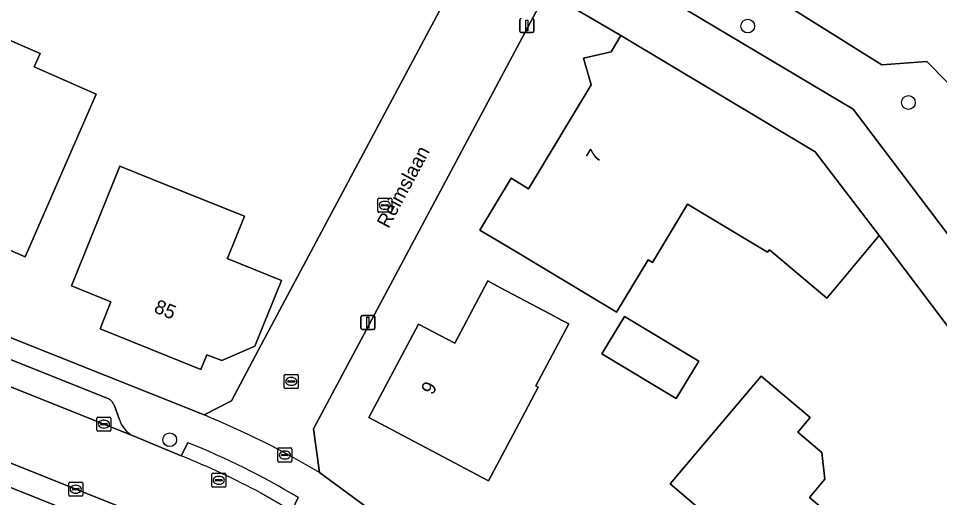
# Model space of a CAD drawing. Extents: x 157767 to 159172, y 387839 to 389425.
# Drawn here: x 158418.2 to 158483.7, y 388896.1 to 388930.2 of the extents above; entities that cross this region are included whole.
import ezdxf

# ---------------------------------------------------------------- set-up
doc = ezdxf.new("R2010")
doc.units = 0
for name, color, linetype in [('IMGEO_Boom', 7, 'Continuous'), ('IMGEO_Brandkraan', 7, 'Continuous'), ('IMGEO_Erf', 7, 'Continuous'), ('IMGEO_Groenvoorziening', 7, 'Continuous'), ('IMGEO_Kolk', 7, 'Continuous'), ('IMGEO_Lichtmast', 7, 'Continuous'), ('IMGEO_Muur', 7, 'Continuous'), ('IMGEO_Openbare_ruimte_label', 7, 'Continuous'), ('IMGEO_Pand', 7, 'Continuous'), ('IMGEO_Pand_nummerreeks', 7, 'Continuous'), ('IMGEO_Parkeervlak_open', 7, 'Continuous'), ('IMGEO_Rijbaan_lokaal_open', 7, 'Continuous'), ('IMGEO_Rioolput', 7, 'Continuous'), ('IMGEO_Voetpad_open', 7, 'Continuous')]:
    doc.layers.add(name, color=color, linetype=linetype)

msp = doc.modelspace()

# ---------------------------------------------------------------- linework, layer by layer
at = {"layer": 'IMGEO_Boom'}
for centre in [(158470.091, 388929.631), (158481.514, 388924.19), (158428.972, 388900.176)]:
    msp.add_circle(centre, 0.489, dxfattribs=at)
at = {"layer": 'IMGEO_Brandkraan'}
for p, q in [((158436.661, 388898.664), (158436.661, 388899.516)), ((158436.736, 388899.59), (158437.588, 388899.59)), ((158436.92, 388899.084), (158436.92, 388899.096)), ((158437.358, 388899.047), (158436.96, 388899.047)), ((158436.963, 388899.133), (158437.361, 388899.133)), ((158437.149, 388899.37), (158437.174, 388899.37)), ((158437.404, 388899.096), (158437.404, 388899.084)), ((158437.662, 388899.516), (158437.662, 388898.664)), ((158437.588, 388898.59), (158436.736, 388898.59)), ((158437.172, 388898.81), (158437.147, 388898.81))]:
    msp.add_line(p, q, dxfattribs=at)
for points in [[(158436.661, 388898.664), (158436.661, 388899.516)], [(158436.736, 388899.59), (158437.588, 388899.59)], [(158437.662, 388899.516), (158437.662, 388898.664)], [(158437.588, 388898.59), (158436.736, 388898.59)]]:
    msp.add_lwpolyline(points, dxfattribs=at)
for centre, radius, start, end in [((158436.738, 388899.514), 0.0765, 91.55205, 178.44795), ((158436.738, 388899.514), 0.0765, 91.55205, 178.44795), ((158436.96, 388899.093), 0.0403, 85.87752, 175.75265), ((158436.957, 388899.083), 0.0366, 178.93798, 274.71019), ((158437.361, 388899.09), 0.043, 264.86636, 352.45326), ((158437.365, 388899.095), 0.0386, 1.73085, 96.63898), ((158437.586, 388899.514), 0.0765, 1.55205, 88.44795), ((158437.586, 388899.514), 0.0765, 1.55205, 88.44795), ((158436.738, 388898.666), 0.0765, 181.55205, 268.44795), ((158436.738, 388898.666), 0.0765, 181.55205, 268.44795), ((158437.586, 388898.666), 0.0765, 271.55205, 358.44795), ((158437.586, 388898.666), 0.0765, 271.55205, 358.44795)]:
    msp.add_arc(centre, radius, start, end, dxfattribs=at)
for centre, major_axis, ratio, start_param, end_param in [((158437.148, 388899.09), (-0.387, 0.002), 0.722429, 4.712389, 7.853982), ((158437.173, 388899.09), (-0.39, 0.002), 0.717154, 1.570796, 4.712389)]:
    msp.add_ellipse(centre, major_axis=major_axis, ratio=ratio, start_param=start_param, end_param=end_param, dxfattribs=at)
at = {"layer": 'IMGEO_Erf'}
for points in [[(158413.055, 389003.917), (158409.481, 389000), (158374.163, 388961.287), (158362.536, 388931.929), (158363.726, 388928.958), (158373.729, 388924.966), (158389.527, 388918.66), (158431.408, 388901.943), (158433.351, 388902.947), (158435.29, 388906.586), (158449.844, 388933.904)], [(158497.831, 388890.309), (158479.43, 388914.712), (158476.225, 388910.875), (158475.718, 388910.268), (158471.637, 388913.698), (158471.503, 388913.533), (158465.805, 388916.957), (158463.306, 388912.797), (158462.996, 388912.983), (158460.76, 388909.261), (158460.609, 388909.352), (158455.321, 388912.53), (158453.821, 388913.431), (158451.035, 388915.105), (158453.251, 388918.792), (158454.493, 388918.046), (158455.601, 388919.889), (158458.943, 388925.45), (158458.415, 388927.342), (158460.364, 388927.798), (158461.07, 388928.973), (158455.767, 388932.082), (158439.194, 388900.963), (158439.627, 388897.848), (158443.563, 388894.953)], [(158460.644, 388870.19), (158437.126, 388887.55), (158432.881, 388890.304), (158425.397, 388893.675), (158360.644, 388919.668), (158358.095, 388918.489), (158347.339, 388891.858), (158336.759, 388879.281), (158348.603, 388869.307), (158359.688, 388859.921), (158380.059, 388842.72), (158381.57, 388844.575), (158404.311, 388825.558), (158402.965, 388824.025), (158425.871, 388804.752), (158470.821, 388858.073)]]:
    msp.add_lwpolyline(points, dxfattribs=at)
for points in [[(158418.682, 388913.189), (158415.767, 388914.461), (158415.087, 388912.903), (158414.996, 388912.695), (158413.915, 388913.167), (158411.836, 388914.074), (158406.971, 388916.197), (158408.971, 388920.78), (158409.769, 388922.608), (158411.179, 388921.992), (158414.633, 388929.907), (158415.158, 388929.678), (158419.74, 388927.679), (158419.322, 388926.72), (158423.745, 388924.79)], [(158425.429, 388919.656), (158428.993, 388918.219), (158434.281, 388916.087), (158433.095, 388913.145), (158433.066, 388913.074), (158436.908, 388911.526), (158435.024, 388906.85), (158432.663, 388905.807), (158431.615, 388906.23), (158431.192, 388905.182), (158424.011, 388908.077), (158424.228, 388908.615), (158424.786, 388909.999), (158421.991, 388911.126)], [(158451.651, 388897.258), (158443.144, 388901.767), (158446.665, 388908.41), (158449.24, 388907.045), (158451.592, 388911.483), (158452.493, 388911.005), (158456.01, 388909.141), (158456.893, 388908.673), (158457.351, 388908.43), (158455.011, 388904.014), (158455.183, 388903.922), (158453.993, 388901.676)], [(158466.599, 388905.762), (158465, 388903.102), (158459.712, 388906.282), (158461.31, 388908.942)], [(158467.791, 388900.858), (158471.04, 388904.71), (158474.538, 388901.759), (158473.652, 388900.708), (158475.356, 388899.271), (158475.568, 388897.357), (158474.476, 388896.062), (158478.415, 388892.74), (158476.136, 388890.038), (158472.509, 388885.738), (158469.284, 388881.916), (158466.183, 388884.532), (158464.754, 388885.738), (158463.884, 388884.707), (158463.452, 388884.194), (158459.806, 388887.27), (158462.139, 388890.034), (158462.513, 388889.719), (158466.973, 388895.006), (158464.567, 388897.036)]]:
    msp.add_lwpolyline(points, close=True, dxfattribs=at)
at = {"layer": 'IMGEO_Groenvoorziening'}
for points in [[(158492.097, 388939.407), (158487.934, 388941.98), (158476.956, 388955.156), (158460.935, 388938.589), (158479.632, 388926.883), (158482.82, 388927.105), (158485.75, 388924.149), (158495.38, 388903.415), (158500, 388898.148), (158502.249, 388895.584), (158506.729, 388890.476), (158511.933, 388896.575), (158511.442, 388897.226), (158502.482, 388910.393), (158500, 388914.473)], [(158481.731, 388864.852), (158502.939, 388890.179), (158477.589, 388923.712), (158457.911, 388935.462), (158457.146, 388934.671), (158455.767, 388932.082), (158461.07, 388928.973), (158474.874, 388920.677), (158479.43, 388914.712), (158497.831, 388890.309), (158479.542, 388868.468)]]:
    msp.add_lwpolyline(points, dxfattribs=at)
msp.add_lwpolyline([(158502.939, 388890.179), (158504.6, 388887.981), (158506.729, 388890.476), (158502.249, 388895.584), (158500, 388898.148), (158495.38, 388903.415), (158485.75, 388924.149), (158482.82, 388927.105), (158479.632, 388926.883), (158460.935, 388938.589), (158457.911, 388935.462), (158477.589, 388923.712)], close=True, dxfattribs=at)
at = {"layer": 'IMGEO_Kolk'}
for p, q in [((158443.846, 388917.37), (158444.698, 388917.37)), ((158443.771, 388916.444), (158443.771, 388917.296)), ((158444.03, 388916.864), (158444.03, 388916.876)), ((158444.468, 388916.827), (158444.07, 388916.827)), ((158444.073, 388916.913), (158444.471, 388916.913)), ((158444.259, 388917.15), (158444.284, 388917.15)), ((158444.514, 388916.876), (158444.514, 388916.864)), ((158444.772, 388917.296), (158444.772, 388916.444)), ((158444.698, 388916.37), (158443.846, 388916.37)), ((158444.282, 388916.59), (158444.257, 388916.59)), ((158437.115, 388903.904), (158437.115, 388904.756)), ((158437.19, 388904.83), (158438.042, 388904.83)), ((158437.374, 388904.324), (158437.374, 388904.336)), ((158437.812, 388904.287), (158437.414, 388904.287)), ((158437.417, 388904.373), (158437.815, 388904.373)), ((158437.603, 388904.61), (158437.628, 388904.61)), ((158437.858, 388904.336), (158437.858, 388904.324)), ((158438.116, 388904.756), (158438.116, 388903.904)), ((158438.042, 388903.83), (158437.19, 388903.83)), ((158437.626, 388904.05), (158437.601, 388904.05)), ((158423.787, 388900.862), (158423.787, 388901.714)), ((158423.862, 388901.788), (158424.714, 388901.788)), ((158424.788, 388901.714), (158424.788, 388900.862)), ((158424.046, 388901.282), (158424.046, 388901.294)), ((158424.484, 388901.245), (158424.086, 388901.245)), ((158424.089, 388901.331), (158424.487, 388901.331)), ((158424.298, 388901.008), (158424.273, 388901.008)), ((158424.275, 388901.568), (158424.3, 388901.568)), ((158424.53, 388901.294), (158424.53, 388901.282)), ((158424.714, 388900.788), (158423.862, 388900.788)), ((158421.78, 388896.226), (158421.78, 388897.078)), ((158421.855, 388897.152), (158422.707, 388897.152)), ((158422.781, 388897.078), (158422.781, 388896.226)), ((158422.039, 388896.646), (158422.039, 388896.658)), ((158422.477, 388896.609), (158422.079, 388896.609)), ((158422.082, 388896.695), (158422.48, 388896.695)), ((158422.291, 388896.372), (158422.266, 388896.372)), ((158422.268, 388896.932), (158422.293, 388896.932)), ((158422.523, 388896.658), (158422.523, 388896.646)), ((158422.707, 388896.152), (158421.855, 388896.152))]:
    msp.add_line(p, q, dxfattribs=at)
for points in [[(158443.846, 388917.37), (158444.698, 388917.37)], [(158443.771, 388916.444), (158443.771, 388917.296)], [(158444.772, 388917.296), (158444.772, 388916.444)], [(158444.698, 388916.37), (158443.846, 388916.37)], [(158437.115, 388903.904), (158437.115, 388904.756)], [(158437.19, 388904.83), (158438.042, 388904.83)], [(158438.116, 388904.756), (158438.116, 388903.904)], [(158438.042, 388903.83), (158437.19, 388903.83)], [(158423.787, 388900.862), (158423.787, 388901.714)], [(158423.862, 388901.788), (158424.714, 388901.788)], [(158424.788, 388901.714), (158424.788, 388900.862)], [(158424.714, 388900.788), (158423.862, 388900.788)], [(158421.78, 388896.226), (158421.78, 388897.078)], [(158421.855, 388897.152), (158422.707, 388897.152)], [(158422.781, 388897.078), (158422.781, 388896.226)], [(158422.707, 388896.152), (158421.855, 388896.152)]]:
    msp.add_lwpolyline(points, dxfattribs=at)
for centre, radius, start, end in [((158443.848, 388917.294), 0.0765, 91.55205, 178.44795), ((158443.848, 388917.294), 0.0765, 91.55205, 178.44795), ((158444.696, 388917.294), 0.0765, 1.55205, 88.44795), ((158444.696, 388917.294), 0.0765, 1.55205, 88.44795), ((158444.07, 388916.873), 0.0403, 85.87752, 175.75265), ((158444.067, 388916.863), 0.0366, 178.93798, 274.71019), ((158444.471, 388916.87), 0.043, 264.86636, 352.45326), ((158444.475, 388916.875), 0.0386, 1.73085, 96.63898), ((158443.848, 388916.446), 0.0765, 181.55205, 268.44795), ((158443.848, 388916.446), 0.0765, 181.55205, 268.44795), ((158444.696, 388916.446), 0.0765, 271.55205, 358.44795), ((158444.696, 388916.446), 0.0765, 271.55205, 358.44795), ((158437.192, 388904.754), 0.0765, 91.55205, 178.44795), ((158437.192, 388904.754), 0.0765, 91.55205, 178.44795), ((158437.414, 388904.333), 0.0403, 85.87752, 175.75265), ((158437.411, 388904.323), 0.0366, 178.93798, 274.71019), ((158437.815, 388904.33), 0.043, 264.86636, 352.45326), ((158437.819, 388904.335), 0.0386, 1.73085, 96.63898), ((158438.04, 388904.754), 0.0765, 1.55205, 88.44795), ((158438.04, 388904.754), 0.0765, 1.55205, 88.44795), ((158437.192, 388903.906), 0.0765, 181.55205, 268.44795), ((158437.192, 388903.906), 0.0765, 181.55205, 268.44795), ((158438.04, 388903.906), 0.0765, 271.55205, 358.44795), ((158438.04, 388903.906), 0.0765, 271.55205, 358.44795), ((158423.864, 388901.712), 0.0765, 91.55205, 178.44795), ((158423.864, 388901.712), 0.0765, 91.55205, 178.44795), ((158424.712, 388901.712), 0.0765, 1.55205, 88.44795), ((158424.712, 388901.712), 0.0765, 1.55205, 88.44795), ((158424.086, 388901.291), 0.0403, 85.87752, 175.75265), ((158424.083, 388901.281), 0.0366, 178.93798, 274.71019), ((158424.487, 388901.288), 0.043, 264.86636, 352.45326), ((158424.491, 388901.293), 0.0386, 1.73085, 96.63898), ((158423.864, 388900.864), 0.0765, 181.55205, 268.44795), ((158423.864, 388900.864), 0.0765, 181.55205, 268.44795), ((158424.712, 388900.864), 0.0765, 271.55205, 358.44795), ((158424.712, 388900.864), 0.0765, 271.55205, 358.44795), ((158421.857, 388897.076), 0.0765, 91.55205, 178.44795), ((158421.857, 388897.076), 0.0765, 91.55205, 178.44795), ((158422.705, 388897.076), 0.0765, 1.55205, 88.44795), ((158422.705, 388897.076), 0.0765, 1.55205, 88.44795), ((158422.079, 388896.655), 0.0403, 85.87752, 175.75265), ((158422.076, 388896.645), 0.0366, 178.93798, 274.71019), ((158422.48, 388896.652), 0.043, 264.86636, 352.45326), ((158422.484, 388896.657), 0.0386, 1.73085, 96.63898), ((158421.857, 388896.228), 0.0765, 181.55205, 268.44795), ((158421.857, 388896.228), 0.0765, 181.55205, 268.44795), ((158422.705, 388896.228), 0.0765, 271.55205, 358.44795), ((158422.705, 388896.228), 0.0765, 271.55205, 358.44795)]:
    msp.add_arc(centre, radius, start, end, dxfattribs=at)
for centre, major_axis, ratio, start_param, end_param in [((158444.258, 388916.87), (-0.387, 0.002), 0.722429, 4.712389, 7.853982), ((158444.283, 388916.87), (-0.39, 0.002), 0.717154, 1.570796, 4.712389), ((158437.602, 388904.33), (-0.387, 0.002), 0.722429, 4.712389, 7.853982), ((158437.627, 388904.33), (-0.39, 0.002), 0.717154, 1.570796, 4.712389), ((158424.274, 388901.288), (-0.387, 0.002), 0.722429, 4.712389, 7.853982), ((158424.299, 388901.288), (-0.39, 0.002), 0.717154, 1.570796, 4.712389), ((158422.267, 388896.652), (-0.387, 0.002), 0.722429, 4.712389, 7.853982), ((158422.292, 388896.652), (-0.39, 0.002), 0.717154, 1.570796, 4.712389)]:
    msp.add_ellipse(centre, major_axis=major_axis, ratio=ratio, start_param=start_param, end_param=end_param, dxfattribs=at)
at = {"layer": 'IMGEO_Lichtmast'}
for p, q in [((158453.878, 388929.28), (158453.878, 388930.08)), ((158453.878, 388930.08), (158453.878, 388929.28)), ((158454.868, 388930.08), (158454.868, 388929.28)), ((158454.868, 388929.28), (158454.868, 388930.08)), ((158454.768, 388929.18), (158453.978, 388929.18)), ((158453.978, 388929.18), (158454.768, 388929.18)), ((158442.572, 388908.118), (158442.572, 388908.918)), ((158442.572, 388908.918), (158442.572, 388908.118)), ((158442.672, 388909.018), (158443.462, 388909.018)), ((158443.462, 388909.018), (158442.672, 388909.018)), ((158443.562, 388908.918), (158443.562, 388908.118)), ((158443.562, 388908.118), (158443.562, 388908.918)), ((158443.462, 388908.018), (158442.672, 388908.018)), ((158442.672, 388908.018), (158443.462, 388908.018))]:
    msp.add_line(p, q, dxfattribs=at)
for points in [[(158454.298, 388930.055), (158454.448, 388930.055), (158454.448, 388929.305), (158454.298, 388929.305), (158454.298, 388930.055)], [(158442.992, 388908.893), (158443.142, 388908.893), (158443.142, 388908.143), (158442.992, 388908.143), (158442.992, 388908.893)]]:
    msp.add_lwpolyline(points, dxfattribs=at)
for centre, start, end in [((158453.978, 388930.08), 90, 180), ((158453.978, 388930.08), 90, 180), ((158454.768, 388930.08), 0, 90), ((158454.768, 388930.08), 360, 90), ((158453.978, 388929.28), 180, 270), ((158453.978, 388929.28), 180, 270), ((158454.768, 388929.28), 270, 0), ((158454.768, 388929.28), 270, 0), ((158442.672, 388908.918), 90, 180), ((158442.672, 388908.918), 90, 180), ((158443.462, 388908.918), 0, 90), ((158443.462, 388908.918), 360, 90), ((158442.672, 388908.118), 180, 270), ((158442.672, 388908.118), 180, 270), ((158443.462, 388908.118), 270, 0), ((158443.462, 388908.118), 270, 0)]:
    msp.add_arc(centre, 0.1, start, end, dxfattribs=at)
at = {"layer": 'IMGEO_Muur'}
msp.add_lwpolyline([(158435.29, 388906.586), (158449.844, 388933.904)], dxfattribs=at)
at = {"layer": 'IMGEO_Pand'}
for points in [[(158415.087, 388912.903), (158415.767, 388914.461), (158418.682, 388913.189), (158423.745, 388924.79), (158419.322, 388926.72), (158419.74, 388927.679), (158415.158, 388929.678), (158414.633, 388929.907), (158411.179, 388921.992), (158409.769, 388922.608), (158408.971, 388920.78), (158406.971, 388916.197), (158411.836, 388914.074), (158413.915, 388913.167), (158414.996, 388912.695)], [(158474.874, 388920.677), (158461.07, 388928.973), (158460.364, 388927.798), (158458.415, 388927.342), (158458.943, 388925.45), (158455.601, 388919.889), (158454.493, 388918.046), (158453.251, 388918.792), (158451.035, 388915.105), (158453.821, 388913.431), (158455.321, 388912.53), (158460.609, 388909.352), (158460.76, 388909.261), (158462.996, 388912.983), (158463.306, 388912.797), (158465.805, 388916.957), (158471.503, 388913.533), (158471.637, 388913.698), (158475.718, 388910.268), (158476.225, 388910.875), (158479.43, 388914.712)], [(158421.991, 388911.126), (158424.786, 388909.999), (158424.228, 388908.615), (158424.011, 388908.077), (158431.192, 388905.182), (158431.615, 388906.23), (158432.663, 388905.807), (158435.024, 388906.85), (158436.908, 388911.526), (158433.066, 388913.074), (158433.095, 388913.145), (158434.281, 388916.087), (158428.993, 388918.219), (158425.429, 388919.656)], [(158453.993, 388901.676), (158455.183, 388903.922), (158455.011, 388904.014), (158457.351, 388908.43), (158456.893, 388908.673), (158456.01, 388909.141), (158452.493, 388911.005), (158451.592, 388911.483), (158449.24, 388907.045), (158446.665, 388908.41), (158443.144, 388901.767), (158451.651, 388897.258)], [(158466.599, 388905.762), (158461.31, 388908.942), (158459.712, 388906.282), (158465, 388903.102)], [(158466.183, 388884.532), (158469.284, 388881.916), (158472.509, 388885.738), (158476.136, 388890.038), (158478.415, 388892.74), (158474.476, 388896.062), (158475.568, 388897.357), (158475.356, 388899.271), (158473.652, 388900.708), (158474.538, 388901.759), (158471.04, 388904.71), (158467.791, 388900.858), (158464.567, 388897.036), (158466.973, 388895.006), (158462.513, 388889.719), (158462.139, 388890.034), (158459.806, 388887.27), (158463.452, 388884.194), (158463.884, 388884.707), (158464.754, 388885.738)]]:
    msp.add_lwpolyline(points, close=True, dxfattribs=at)
at = {"layer": 'IMGEO_Parkeervlak_open'}
for points in [[(158424.519, 388903.143), (158415.761, 388906.636), (158412.216, 388908.05), (158392.629, 388915.861), (158389.102, 388917.268), (158369.49, 388925.089)], [(158366.308, 388924.453), (158394.549, 388913.169), (158397.107, 388912.146), (158426.361, 388900.457)], [(158425.376, 388901.666), (158425.044, 388902.6)]]:
    msp.add_lwpolyline(points, dxfattribs=at)
for centre, radius, start, end in [((158424.082, 388902.195), 1.044, 22.8234, 65.24547), ((158427.26, 388902.195), 1.957, 195.69096, 242.65003)]:
    msp.add_arc(centre, radius, start, end, dxfattribs=at)
at = {"layer": 'IMGEO_Rijbaan_lokaal_open'}
for points in [[(158513.128, 388999.898), (158512.225, 388998.963), (158500, 388986.299), (158494.067, 388980.152), (158487.077, 388972.912), (158475.102, 388960.508), (158473.752, 388959.109), (158459.888, 388944.748), (158452.18, 388938.289), (158449.844, 388933.904), (158435.29, 388906.586), (158433.351, 388902.947), (158431.408, 388901.943)], [(158439.627, 388897.848), (158439.194, 388900.963), (158455.767, 388932.082), (158457.146, 388934.671), (158457.911, 388935.462), (158460.935, 388938.589), (158476.956, 388955.156), (158478.327, 388956.575), (158490.24, 388968.894), (158496.593, 388975.494), (158500, 388979.029), (158504.995, 388984.21), (158506.394, 388985.662), (158508.944, 388988.307), (158515.8, 388995.418), (158516.636, 388996.285), (158515.089, 388997.98), (158513.128, 388999.898)], [(158429.791, 388899.032), (158426.361, 388900.457), (158397.107, 388912.146), (158395.27, 388907.484), (158400.59, 388905.352), (158404.114, 388903.94), (158413.91, 388900.014), (158417.431, 388898.603), (158425.554, 388895.346), (158429.037, 388893.849), (158429.953, 388893.456)], [(158437.828, 388888.983), (158440.259, 388887.19), (158446.976, 388882.234), (158449.933, 388886.229), (158441.755, 388892.271), (158439.78, 388893.728), (158437.648, 388895.121), (158435.478, 388896.376)]]:
    msp.add_lwpolyline(points, dxfattribs=at)
for centre, radius, start, end in [((158406.798, 388842.253), 64.564, 59.43798, 67.59376), ((158406.41, 388841.553), 62.052, 62.06702, 67.86501)]:
    msp.add_arc(centre, radius, start, end, dxfattribs=at)
at = {"layer": 'IMGEO_Rioolput'}
for p, q in [((158431.957, 388896.864), (158431.957, 388897.716)), ((158432.032, 388897.79), (158432.884, 388897.79)), ((158432.958, 388897.716), (158432.958, 388896.864)), ((158432.216, 388897.284), (158432.216, 388897.296)), ((158432.654, 388897.247), (158432.256, 388897.247)), ((158432.259, 388897.333), (158432.657, 388897.333)), ((158432.468, 388897.01), (158432.443, 388897.01)), ((158432.445, 388897.57), (158432.47, 388897.57)), ((158432.7, 388897.296), (158432.7, 388897.284)), ((158432.884, 388896.79), (158432.032, 388896.79))]:
    msp.add_line(p, q, dxfattribs=at)
for points in [[(158431.957, 388896.864), (158431.957, 388897.716)], [(158432.032, 388897.79), (158432.884, 388897.79)], [(158432.958, 388897.716), (158432.958, 388896.864)], [(158432.884, 388896.79), (158432.032, 388896.79)]]:
    msp.add_lwpolyline(points, dxfattribs=at)
for centre, radius, start, end in [((158432.034, 388897.714), 0.0765, 91.55205, 178.44795), ((158432.034, 388897.714), 0.0765, 91.55205, 178.44795), ((158432.882, 388897.714), 0.0765, 1.55205, 88.44795), ((158432.882, 388897.714), 0.0765, 1.55205, 88.44795), ((158432.256, 388897.293), 0.0403, 85.87752, 175.75265), ((158432.253, 388897.283), 0.0366, 178.93798, 274.71019), ((158432.657, 388897.29), 0.043, 264.86636, 352.45326), ((158432.661, 388897.295), 0.0386, 1.73085, 96.63898), ((158432.034, 388896.866), 0.0765, 181.55205, 268.44795), ((158432.034, 388896.866), 0.0765, 181.55205, 268.44795), ((158432.882, 388896.866), 0.0765, 271.55205, 358.44795), ((158432.882, 388896.866), 0.0765, 271.55205, 358.44795)]:
    msp.add_arc(centre, radius, start, end, dxfattribs=at)
for centre, major_axis, ratio, start_param, end_param in [((158432.444, 388897.29), (-0.387, 0.002), 0.722429, 4.712389, 7.853982), ((158432.469, 388897.29), (-0.39, 0.002), 0.717154, 1.570796, 4.712389)]:
    msp.add_ellipse(centre, major_axis=major_axis, ratio=ratio, start_param=start_param, end_param=end_param, dxfattribs=at)
at = {"layer": 'IMGEO_Voetpad_open'}
for points in [[(158431.408, 388901.943), (158389.527, 388918.66), (158373.729, 388924.966), (158363.726, 388928.958), (158354.058, 388932.942), (158349.639, 388934.881), (158345.576, 388938.007), (158310.368, 388976.206), (158304.482, 388982.624), (158293.762, 388977.562)], [(158369.49, 388925.089), (158389.102, 388917.268), (158389.287, 388917.732), (158392.814, 388916.325), (158392.629, 388915.861), (158412.216, 388908.05), (158412.401, 388908.514), (158415.946, 388907.1), (158415.761, 388906.636), (158424.519, 388903.143)], [(158350.531, 388923.759), (158360.644, 388919.668), (158425.397, 388893.675), (158432.881, 388890.304), (158437.126, 388887.55), (158460.644, 388870.19), (158469.478, 388863.669)], [(158425.044, 388902.6), (158425.376, 388901.666)], [(158426.361, 388900.457), (158429.791, 388899.032), (158430.255, 388899.966)], [(158430.255, 388899.966), (158429.791, 388899.032)], [(158429.953, 388893.456), (158429.037, 388893.849), (158428.84, 388893.39), (158425.357, 388894.887), (158425.554, 388895.346), (158417.431, 388898.603)], [(158479.542, 388868.468), (158479.202, 388868.746), (158466.401, 388878.159), (158455.442, 388886.218), (158443.563, 388894.953), (158439.627, 388897.848)], [(158435.478, 388896.376), (158437.648, 388895.121), (158438.111, 388896.056)], [(158438.111, 388896.056), (158437.648, 388895.121), (158439.78, 388893.728), (158441.755, 388892.271)]]:
    msp.add_lwpolyline(points, dxfattribs=at)
for centre, radius, start, end in [((158424.082, 388902.195), 1.044, 22.8234, 65.24547), ((158427.26, 388902.195), 1.957, 195.69096, 242.65003), ((158406.798, 388842.253), 64.564, 59.43798, 67.59376), ((158409.441, 388848.298), 55.703, 59.02228, 68.05786), ((158409.441, 388848.298), 55.703, 59.02228, 68.05786), ((158406.41, 388841.553), 62.052, 62.06702, 67.86501)]:
    msp.add_arc(centre, radius, start, end, dxfattribs=at)

# ---------------------------------------------------------------- texts
at = {"layer": 'IMGEO_Openbare_ruimte_label'}
msp.add_text('Reimslaan', height=1, rotation=61.89718, dxfattribs=at).set_placement((158444.53, 388915.167))
at = {"layer": 'IMGEO_Pand_nummerreeks'}
for s, rotation, p in [('7', 58.99173, (158459.388, 388919.823)), ('85', 338.04331, (158427.778, 388909.276)), ('9', 62.075, (158447.674, 388903.309))]:
    msp.add_text(s, height=1, rotation=rotation, dxfattribs=at).set_placement(p)

doc.saveas('drawing.dxf')
